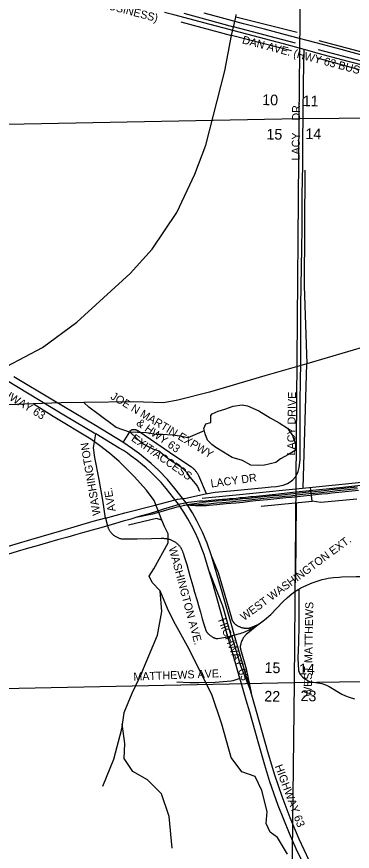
# Model space of a CAD drawing. Extents: x 1670563 to 1761545, y 515755 to 578944.
# Drawn here: x 1680600 to 1683746, y 547646 to 555467 of the extents above; entities that cross this region are included whole.
import ezdxf

# ---------------------------------------------------------------- set-up
doc = ezdxf.new("R2010")
doc.units = 0
for name, color, linetype in [('5_sectionlines', 7, 'Continuous'), ('62_text', 7, 'Continuous'), ('RR Tracks', 7, 'Continuous'), ('SHP_LINE', 7, 'Continuous'), ('STREETCL', 7, 'Continuous'), ('STRNAMES', 7, 'Continuous')]:
    doc.layers.add(name, color=color, linetype=linetype)

# ---------------------------------------------------------------- blocks, each defined once
blk = doc.blocks.new('RR TRACKS02')
at = {"layer": 'RR Tracks'}
for p, q in [((1682520.4, 555456.3), (1682358.2, 555499.9)), ((1682726.8, 555401.4), (1682520.4, 555456.3)), ((1682921.3, 555350), (1682726.8, 555401.4)), ((1683167.3, 555285.2), (1682921.3, 555350)), ((1683406.4, 555222.7), (1683167.3, 555285.2)), ((1683642.1, 555159.4), (1683406.4, 555222.7)), ((1683848.2, 555104.8), (1683642.1, 555159.4)), ((1683024.7, 550994.2), (1683215.6, 551014.4)), ((1683215.6, 551014.4), (1683407.6, 551034)), ((1683278.4, 551004.8), (1683221.8, 550998.9)), ((1683335.6, 551010.2), (1683278.4, 551004.8)), ((1683390.5, 551015.8), (1683335.6, 551010.2)), ((1683450.8, 551022.1), (1683390.5, 551015.8)), ((1683393.5, 551002.5), (1683453.7, 551009.1)), ((1683407.6, 551034), (1683656.9, 551059.2)), ((1683506.4, 551028), (1683450.8, 551022.1)), ((1683453.7, 551009.1), (1683510.7, 551015.8)), ((1683544.7, 551032.4), (1683506.4, 551028)), ((1683510.7, 551015.8), (1683608.2, 551026.4)), ((1683516.8, 551000.2), (1683551.6, 551004.5)), ((1683605.7, 551038.4), (1683544.7, 551032.4)), ((1683551.6, 551004.5), (1683618.1, 551011.5)), ((1683697.6, 551048.3), (1683605.7, 551038.4)), ((1683608.2, 551026.4), (1683701.6, 551036.3)), ((1683618.1, 551011.5), (1683710, 551021.4)), ((1683656.9, 551059.2), (1683853.2, 551080.4)), ((1683790.9, 551057.9), (1683697.6, 551048.3)), ((1683701.6, 551036.3), (1683793.9, 551046.6)), ((1683710, 551021.4), (1683803.1, 551030.7)), ((1682311.9, 550925.8), (1682265.8, 550920.8)), ((1682342.9, 550928.2), (1682311.9, 550925.8)), ((1682342.9, 550928.2), (1682394.2, 550932.8)), ((1682394.2, 550932.8), (1682421.7, 550935.5)), ((1682468.9, 550926.3), (1682403.4, 550920.3)), ((1682421.7, 550935.5), (1682457, 550938.2)), ((1682457, 550938.2), (1682489.8, 550941.8)), ((1682526.2, 550930.3), (1682468.9, 550926.3)), ((1682489.8, 550941.8), (1682527.5, 550944.8)), ((1682593.3, 550936.2), (1682526.2, 550930.3)), ((1682527.5, 550944.8), (1682556.6, 550947.1)), ((1682556.6, 550947.1), (1682595.5, 550950.8)), ((1682649.6, 550941.2), (1682593.3, 550936.2)), ((1682595.5, 550950.8), (1682624.7, 550953.4)), ((1682596.5, 550921.6), (1682652.8, 550927.2)), ((1682624.7, 550953.4), (1682657.4, 550956.4)), ((1682715.5, 550947.5), (1682649.6, 550941.2)), ((1682652.8, 550927.2), (1682719.2, 550934.9)), ((1682657.4, 550956.4), (1682691.9, 550960.1)), ((1682691.9, 550960.1), (1682715.5, 550962.4)), ((1682715.5, 550962.4), (1682747.3, 550965)), ((1682773.3, 550953.1), (1682715.5, 550947.5)), ((1682719.2, 550934.9), (1682777.2, 550938.8)), ((1682723.8, 550919), (1682781.8, 550925.9)), ((1682747.3, 550965), (1682770.2, 550968)), ((1682770.2, 550968), (1682792.3, 550970)), ((1682830.3, 550958.7), (1682773.3, 550953.1)), ((1682777.2, 550938.8), (1682834.4, 550944.8)), ((1682781.8, 550925.9), (1682839.1, 550931.9)), ((1682792.3, 550970), (1682816.5, 550972.3)), ((1682816.5, 550972.3), (1683024.7, 550994.2)), ((1682884.2, 550964.4), (1682830.3, 550958.7)), ((1682834.4, 550944.8), (1682887.2, 550951.4)), ((1682839.1, 550931.9), (1682951.5, 550941.9)), ((1682944.7, 550970), (1682884.2, 550964.4)), ((1682887.2, 550951.4), (1682946.9, 550957.7)), ((1683000.7, 550975.7), (1682944.7, 550970)), ((1682946.9, 550957.7), (1683004.3, 550963.4)), ((1682951.5, 550941.9), (1683009.1, 550948.9)), ((1683057.7, 550981.6), (1683000.7, 550975.7)), ((1683004.3, 550963.4), (1683060.6, 550969.3)), ((1683009.1, 550948.9), (1683066.4, 550953.8)), ((1683113.8, 550987.3), (1683057.7, 550981.6)), ((1683060.6, 550969.3), (1683117.6, 550975)), ((1683066.4, 550953.8), (1683122.9, 550960.1)), ((1683166.8, 550992.9), (1683113.8, 550987.3)), ((1683117.6, 550975), (1683170.7, 550977.7)), ((1683122.9, 550960.1), (1683175.9, 550965.4)), ((1683221.8, 550998.9), (1683166.8, 550992.9)), ((1683170.7, 550977.7), (1683226, 550985.3)), ((1683175.9, 550965.4), (1683232.7, 550971.4)), ((1683226, 550985.3), (1683282.7, 550992.2)), ((1683232.7, 550971.4), (1683288.6, 550977)), ((1683282.7, 550992.2), (1683338.5, 550997.6)), ((1683288.6, 550977), (1683347.1, 550982.6)), ((1683338.5, 550997.6), (1683393.5, 551002.5)), ((1683347.1, 550982.6), (1683400.4, 550988.5)), ((1683400.4, 550988.5), (1683460.7, 550994.8)), ((1683460.7, 550994.8), (1683516.8, 551000.2)), ((1681974.5, 550852.1), (1681911.5, 550831.8)), ((1681932.4, 550825.4), (1682105.2, 550873.5)), ((1682030.2, 550869.3), (1681974.5, 550852.1)), ((1682091.8, 550888.1), (1682030.2, 550869.3)), ((1682130.3, 550898.8), (1682091.8, 550888.1)), ((1682105.2, 550873.5), (1682176.8, 550890)), ((1682163.3, 550904.3), (1682130.3, 550898.8)), ((1682227.7, 550890.1), (1682161.8, 550886)), ((1682210.6, 550913.4), (1682163.3, 550904.3)), ((1682176.8, 550890), (1682220.6, 550899.3)), ((1682265.8, 550920.8), (1682210.6, 550913.4)), ((1682220.6, 550899.3), (1682311.2, 550911)), ((1682259.1, 550892.1), (1682227.7, 550890.1)), ((1682227.7, 550890.1), (1682276, 550886.8)), ((1682259.1, 550892.1), (1682346.9, 550898.1)), ((1682276, 550886.8), (1682379.7, 550887.2)), ((1682311.2, 550911), (1682342.9, 550914)), ((1682403.4, 550920.3), (1682342.9, 550914)), ((1682346.9, 550898.1), (1682398.2, 550902.7)), ((1682379.7, 550887.2), (1682403.5, 550889.2)), ((1682398.2, 550902.7), (1682472.4, 550910)), ((1682403.5, 550889.2), (1682474.4, 550895.4)), ((1682472.4, 550910), (1682529.9, 550915)), ((1682474.4, 550895.4), (1682562.1, 550904.1)), ((1682529.9, 550915), (1682596.5, 550921.6)), ((1682562.1, 550904.1), (1682653.1, 550912)), ((1682653.1, 550912), (1682723.8, 550919)), ((1681734.3, 550779.5), (1681658.9, 550756.1)), ((1681841.3, 550810), (1681734.3, 550779.5)), ((1681734.3, 550779.5), (1681841.7, 550801.6)), ((1681911.5, 550831.8), (1681841.3, 550810)), ((1681841.7, 550801.6), (1681874.8, 550809)), ((1681874.8, 550809), (1681932.4, 550825.4)), ((1681462.3, 550700.6), (1681387.4, 550677.7)), ((1681527.3, 550718.2), (1681462.3, 550700.6)), ((1681597.7, 550738.2), (1681527.3, 550718.2)), ((1681658.9, 550756.1), (1681597.7, 550738.2)), ((1681215.1, 550629.1), (1681150.3, 550610.7)), ((1681307.9, 550655.3), (1681215.1, 550629.1)), ((1681387.4, 550677.7), (1681307.9, 550655.3)), ((1680897.2, 550538.3), (1680792.5, 550509.4)), ((1680983.4, 550563.5), (1680897.2, 550538.3)), ((1681078.1, 550590.2), (1680983.4, 550563.5)), ((1681150.3, 550610.7), (1681078.1, 550590.2)), ((1680689.3, 550480.8), (1680604.1, 550455.1)), ((1680792.5, 550509.4), (1680689.3, 550480.8)), ((1680604.1, 550455.1), (1680513, 550427.9))]:
    blk.add_line(p, q, dxfattribs=at)

msp = doc.modelspace()

# ---------------------------------------------------------------- linework, layer by layer
at = {"layer": '5_sectionlines'}
for points in [[(1683270, 565036.6), (1683296.8, 559793.9), (1683244.4, 554513.6), (1683202.1, 549227.4)], [(1677931.5, 554408.9), (1683244.4, 554513.6), (1688544.9, 554558.4), (1693819.4, 554617.2), (1699113.9, 554656), (1699425.7, 554651.6)], [(1677884.5, 549117.2), (1683202.1, 549227.4), (1687650.1, 549292.8)], [(1683202.1, 549227.4), (1683137.9, 543937.2), (1683120.5, 542649.7)]]:
    msp.add_lwpolyline(points, dxfattribs=at)
at = {"layer": 'SHP_LINE'}
for points in [[(1682166, 555499), (1682632, 555372)], [(1682613, 555290), (1682653, 555464)], [(1682653, 555464), (1682658, 555488)], [(1683228, 555319), (1682653, 555464)], [(1682137, 555418), (1682613, 555290)], [(1683212, 555219), (1682632, 555372)], [(1680293, 552087), (1680509, 552192), (1680842, 552368), (1681164, 552606), (1681662, 553060), (1681870, 553290), (1682100, 553632), (1682270, 553991), (1682373, 554263), (1682552, 554959), (1682613, 555290)], [(1683176, 555147), (1682613, 555290)], [(1683432, 555243), (1683844, 555134)], [(1683426, 555160), (1683828, 555052)], [(1683417, 555081), (1683810, 554972)], [(1683302, 554028), (1683294, 552944), (1683318, 552215)], [(1683892, 552383), (1683318, 552215)], [(1683318, 552215), (1682926, 552101), (1682406, 551948), (1682111, 551874), (1681975, 551848), (1681695, 551857), (1681228, 551851)], [(1683285, 551051), (1683318, 552215)], [(1680755, 551838), (1679293, 551781)], [(1681228, 551851), (1681018, 551849), (1680755, 551838)], [(1681961, 550749), (1681889, 550933), (1681817, 551030), (1681701, 551157), (1681559, 551298), (1681471, 551378), (1681376, 551450), (1681294, 551507), (1680940, 551721), (1680755, 551838)], [(1681665, 551570), (1681532, 551616), (1681359, 551747), (1681276, 551807), (1681228, 551851)], [(1682373, 551652), (1682420, 551664), (1682420, 551731), (1682432, 551746), (1682487, 551770), (1682550, 551790), (1682629, 551817), (1682712, 551829), (1682764, 551821), (1682870, 551774), (1682977, 551707), (1683060, 551660), (1683139, 551612), (1683186, 551541), (1683214, 551462), (1683210, 551403), (1683147, 551364), (1683072, 551324), (1683028, 551289), (1682922, 551265), (1682862, 551261), (1682795, 551265), (1682716, 551308), (1682621, 551336), (1682539, 551387), (1682467, 551431), (1682428, 551458), (1682389, 551498), (1682365, 551557), (1682353, 551608), (1682373, 551652)], [(1682358, 551586), (1682203, 551522), (1682132, 551537), (1682061, 551545), (1681962, 551553), (1681907, 551553), (1681816, 551569), (1681654, 551573)], [(1681665, 551570), (1681769, 551474), (1681832, 551439), (1681883, 551415), (1681931, 551399), (1682033, 551319), (1682144, 551245), (1682191, 551198), (1682223, 551151), (1682274, 551092), (1682294, 551064), (1682313, 551021)], [(1682339, 550956), (1682751, 550996), (1683309, 551053), (1683865, 551108), (1684616, 551189), (1685660, 551313), (1685947, 551357)], [(1683370, 550928), (1683353, 551058)], [(1682891, 550881), (1683370, 550928)], [(1683787, 550945), (1683451, 550914), (1683370, 550928)], [(1683215, 550219), (1683222, 550914)], [(1681945, 550087), (1681871, 550166), (1681842, 550223), (1681886, 550292), (1682020, 550536), (1682020, 550621), (1681984, 550690), (1681961, 550749), (1681909, 550765), (1681649, 550703)], [(1681773, 549322), (1681919, 549672), (1681961, 549894), (1681945, 550087)], [(1683138, 547618), (1683045, 547774), (1682976, 547826), (1682939, 547908), (1682949, 548018), (1682898, 548216), (1682836, 548347), (1682709, 548391), (1682610, 548525), (1682524, 548836), (1682428, 549117), (1682201, 549568), (1682074, 549801), (1682013, 549921), (1681945, 550087)], [(1681773, 549322), (1681678, 549125), (1681604, 548944), (1681581, 548792), (1681508, 548505), (1681404, 548252)], [(1682056, 547674), (1682029, 547973), (1681957, 548186), (1681825, 548317), (1681689, 548394), (1681608, 548516), (1681612, 548657), (1681588, 548840)]]:
    msp.add_lwpolyline(points, dxfattribs=at)
at = {"layer": 'STREETCL'}
for points in [[(1683293.3, 555159.3), (1683099.5, 555211.7), (1682756.2, 555302.6), (1682413.5, 555393.5), (1682073.2, 555484.3), (1681984.5, 555507.7)], [(1682085.4, 550938.6), (1682108, 550944.6), (1682184.5, 550955), (1682368.2, 550995.1), (1682461.2, 551011), (1682639.7, 551027.4), (1682928.9, 551054.6), (1682985.7, 551060.2), (1683036.1, 551065.8), (1683098.5, 551077.4), (1683137.7, 551092.4), (1683163.9, 551107.5), (1683189.3, 551127.7), (1683211.9, 551154.4), (1683226.1, 551176.7), (1683238.2, 551204.7), (1683248.9, 551243), (1683255, 551289), (1683256.7, 551319.1), (1683256.7, 551390.5), (1683256.7, 551629.7), (1683258.1, 551868.8), (1683260.1, 552047.5), (1683262.3, 552226.9), (1683262, 552406.4), (1683263, 552583.2), (1683264.6, 552762.6), (1683266.5, 552941), (1683269.1, 553121.4), (1683272.4, 553298.6), (1683274.3, 553478.9), (1683276.1, 553660.1), (1683277.1, 553799), (1683279.1, 553937), (1683280.8, 554075.9), (1683281.3, 554214.6), (1683282.8, 554354), (1683284.4, 554488.7), (1683285.6, 554627.4), (1683287.1, 554766.3), (1683288.1, 554849.1), (1683293.3, 555159.3)], [(1685993.4, 554444.4), (1684192.5, 554923), (1683648.7, 555064.3), (1683439.2, 555119.8), (1683293.3, 555159.3)], [(1677584.7, 553811.3), (1677677.1, 553755.6), (1677786.4, 553691.8), (1678040.7, 553537.4), (1678369.8, 553340.6), (1678711, 553136.1), (1679035.4, 552940.8), (1679398.6, 552723.7), (1679732.9, 552522.8), (1680055.8, 552330.1), (1680419.9, 552111.5), (1680699.9, 551942.9), (1681041.1, 551737.7), (1681342.4, 551557.6)], [(1682648.1, 549646.8), (1682622.4, 549736.9), (1682526.1, 550073.9), (1682426.8, 550414.7), (1682384.3, 550532.7), (1682340, 550636.9), (1682289.4, 550741.5), (1682246.1, 550818.6), (1682187.8, 550911.6), (1682083.2, 551046.7), (1682012.4, 551130.4), (1681930.7, 551215.9), (1681861.4, 551279), (1681751.5, 551370.7), (1681685.4, 551418.7), (1681593.6, 551479.2), (1681337.6, 551634.7), (1680938.7, 551873.5), (1680573.5, 552092.4)], [(1681433.5, 550767.9), (1681408, 550935.3), (1681372, 551130.9), (1681333.3, 551335.1), (1681319.8, 551427.3), (1681342.4, 551557.6)], [(1682579.9, 549656.6), (1682435.2, 550167.4), (1682388.4, 550319.8), (1682356.8, 550425.9), (1682339.3, 550474.9), (1682320.3, 550523.4), (1682299.8, 550571.3), (1682272.2, 550633.2), (1682237.7, 550700.6), (1682203.3, 550760.7), (1682194.7, 550777.2), (1682185.6, 550793.5), (1682176, 550809.5), (1682165.8, 550825.1), (1682115.1, 550898.8), (1682070.5, 550958.6), (1682000.5, 551047), (1681952.6, 551100.8), (1681879.2, 551176.9), (1681846.6, 551208.6), (1681813, 551239.3), (1681778.5, 551268.9), (1681727, 551310.3), (1681674.2, 551349.9), (1681637.3, 551375.8), (1681599.7, 551400.8), (1681561.5, 551424.7), (1681342.4, 551557.6)], [(1682380, 550997.1), (1682305.7, 551164.2), (1682302.8, 551170.6), (1682299.5, 551176.9), (1682296.1, 551183.2), (1682292.5, 551189.2), (1682288.6, 551195.2), (1682284.5, 551201), (1682280.3, 551206.7), (1682275.8, 551212.2), (1682271.2, 551217.6), (1682266.3, 551222.8), (1682261.3, 551227.8), (1682256.1, 551232.6), (1682250.8, 551237.3), (1682245.3, 551241.8), (1682239.6, 551246.1), (1682091.3, 551342.6), (1681735.2, 551585.1), (1681733.2, 551586.4), (1681731.1, 551587.7), (1681729, 551588.9), (1681726.8, 551590), (1681724.6, 551591), (1681722.4, 551592), (1681720.1, 551592.9), (1681717.8, 551593.7), (1681715.5, 551594.4), (1681713.1, 551595), (1681710.8, 551595.6), (1681708.4, 551596), (1681706, 551596.4), (1681703.6, 551596.7), (1681701.1, 551596.9), (1681699.4, 551597), (1681697.6, 551597.1), (1681695.8, 551597), (1681694.1, 551597), (1681692.3, 551596.8), (1681690.5, 551596.6), (1681688.8, 551596.3), (1681687.1, 551596), (1681685.3, 551595.6), (1681683.6, 551595.2), (1681681.9, 551594.7), (1681680.2, 551594.1), (1681678.6, 551593.5), (1681676.9, 551592.9), (1681675.3, 551592.1), (1681673.7, 551591.3), (1681672.2, 551590.5), (1681670.7, 551589.6), (1681669.2, 551588.7), (1681667.7, 551587.7), (1681666.3, 551586.7), (1681664.9, 551585.6), (1681663.5, 551584.4), (1681662.2, 551583.3), (1681660.9, 551582), (1681659.7, 551580.8), (1681658.5, 551579.5), (1681657.3, 551578.1), (1681656.2, 551576.7), (1681595, 551478.3)], [(1681433.5, 550767.9), (1681611.8, 550816.3), (1681896.3, 550888.7), (1682085.4, 550938.6)], [(1681433.5, 550767.9), (1681313.2, 550735.3), (1681020.1, 550648.7), (1680730.1, 550565.5), (1680433.5, 550478.9), (1680141.3, 550395.3), (1679847, 550310.4), (1679548.8, 550225.1), (1679254.8, 550141.1), (1678960.5, 550057.4), (1678664.8, 549972.1), (1678381.6, 549890.9), (1678086, 549807.4), (1675803.7, 549152.9)], [(1681433.5, 550767.9), (1681451.9, 550694.7), (1681453.2, 550689.7), (1681454.7, 550684.7), (1681456.4, 550679.8), (1681458.3, 550675), (1681460.3, 550670.2), (1681462.5, 550665.4), (1681464.8, 550660.8), (1681467.3, 550656.2), (1681469.9, 550651.7), (1681472.7, 550647.3), (1681475.6, 550643), (1681478.7, 550638.8), (1681481.9, 550634.7), (1681485.3, 550630.8), (1681488.7, 550626.9), (1681492.3, 550623.1), (1681496.1, 550619.5), (1681499.9, 550616), (1681503.9, 550612.7), (1681508, 550609.4), (1681512.1, 550606.3), (1681517.8, 550602.4), (1681523.6, 550598.7), (1681529.5, 550595.2), (1681535.6, 550591.9), (1681541.7, 550588.8), (1681548, 550586), (1681554.4, 550583.3), (1681560.8, 550580.9), (1681567.3, 550578.7), (1681573.9, 550576.7), (1681580.6, 550575), (1681587.3, 550573.5), (1681729, 550572.7), (1681863.1, 550576.2), (1681952.4, 550580.3), (1681977, 550579.2), (1681983.9, 550578.7), (1681990.7, 550578.1), (1681997.6, 550577.2), (1682004.3, 550576.1), (1682011.1, 550574.8), (1682017.8, 550573.3), (1682024.5, 550571.5), (1682031.1, 550569.6), (1682037.6, 550567.4), (1682044, 550565.1), (1682050.7, 550562.4), (1682057.3, 550559.4), (1682063.7, 550556.3), (1682070.1, 550552.9), (1682076.3, 550549.3), (1682082.4, 550545.5), (1682088.4, 550541.5), (1682094.2, 550537.3), (1682099.8, 550532.9), (1682105.4, 550528.3), (1682109.4, 550524.6), (1682113.4, 550520.9), (1682117.2, 550517), (1682120.9, 550512.9), (1682124.4, 550508.8), (1682127.8, 550504.5), (1682131.1, 550500.2), (1682134.2, 550495.7), (1682137.1, 550491.1), (1682139.9, 550486.4), (1682142.6, 550481.7), (1682145.1, 550476.8), (1682147.4, 550471.9), (1682153, 550459), (1682158.2, 550445.9), (1682163, 550432.8), (1682167.5, 550419.4), (1682193, 550334), (1682223.6, 550226.5), (1682250.7, 550132.9), (1682267.5, 550074.1), (1682287.8, 550006.6), (1682309.6, 549927.6), (1682321.6, 549886.5), (1682339.6, 549826), (1682353.7, 549775.2), (1682368.4, 549727.7), (1682369.5, 549724.5), (1682370.7, 549721.3), (1682371.9, 549718.2), (1682373.3, 549715.1), (1682374.8, 549712.1), (1682376.4, 549709.2), (1682378, 549706.2), (1682379.8, 549703.4), (1682381.7, 549700.6), (1682383.7, 549697.9), (1682385.7, 549695.2), (1682387.9, 549692.7), (1682390.1, 549690.1), (1682392.5, 549687.7), (1682394.9, 549685.4), (1682400.8, 549680), (1682406.8, 549674.9), (1682413.1, 549669.9), (1682419.5, 549665.1), (1682426, 549660.6), (1682432.7, 549656.3), (1682439.6, 549652.2), (1682442.2, 549650.7), (1682444.9, 549649.3), (1682447.6, 549648), (1682450.4, 549646.8), (1682453.2, 549645.7), (1682456.1, 549644.7), (1682458.9, 549643.8), (1682461.9, 549643), (1682464.8, 549642.3), (1682467.8, 549641.6), (1682470.7, 549641.1), (1682473.7, 549640.7), (1682476.7, 549640.4), (1682479.7, 549640.1), (1682482.8, 549640), (1682485.8, 549640), (1682579.9, 549656.6)], [(1682866.2, 549772.7), (1682791.6, 549739.1), (1682787.4, 549737.9), (1682783.2, 549736.8), (1682778.9, 549735.9), (1682774.6, 549735.2), (1682770.2, 549734.6), (1682765.9, 549734.1), (1682761.5, 549733.8), (1682757.1, 549733.6), (1682752.8, 549733.6), (1682748.4, 549733.7), (1682744, 549733.9), (1682739.7, 549734.3), (1682735.3, 549734.9), (1682731, 549735.6), (1682726.7, 549736.5), (1682722.4, 549737.4), (1682718.2, 549738.6), (1682714, 549739.8), (1682708.1, 549741.7), (1682702.2, 549743.8), (1682696.4, 549746), (1682690.7, 549748.4), (1682685, 549751), (1682679.4, 549753.8), (1682674, 549756.7), (1682668.6, 549759.8), (1682663.3, 549763.1), (1682660.2, 549765.1), (1682657.1, 549767.3), (1682654.2, 549769.5), (1682651.3, 549771.8), (1682648.5, 549774.3), (1682645.8, 549776.8), (1682643.2, 549779.4), (1682640.6, 549782.1), (1682638.2, 549784.9), (1682635.8, 549787.8), (1682633.6, 549790.7), (1682631.4, 549793.8), (1682629.4, 549796.9), (1682627.4, 549800), (1682625.6, 549803.2), (1682623.9, 549806.5), (1682622.3, 549809.9), (1682620.8, 549813.3), (1682619.4, 549816.7), (1682618.1, 549820.2), (1682617, 549823.8), (1682616, 549827.3), (1682615.1, 549830.9), (1682491.6, 550256.5), (1682426.8, 550414.7)], [(1682609.1, 549664.6), (1682537.9, 549923.5), (1682535.2, 549932.8), (1682532.2, 549942.1), (1682528.9, 549951.3), (1682525.4, 549960.4), (1682521.5, 549969.4), (1682405.5, 550264.1)], [(1683244.5, 550102.4), (1683262.8, 550113.9), (1683291.3, 550128.7), (1683370.3, 550163.1), (1683463.6, 550191.6), (1683493.9, 550199.4), (1683520.6, 550204.9), (1683568.9, 550211.8), (1683623.5, 550216.4), (1683646.7, 550217.6), (1683782.3, 550221.4), (1684001.5, 550222.6), (1684229.6, 550223.8), (1684474, 550227.4), (1684946.6, 550230.4), (1684966.6, 550230.7)], [(1682579.9, 549656.6), (1682679.4, 549683.8), (1682694.3, 549688), (1682709, 549692.6), (1682723.6, 549697.7), (1682738, 549703.2), (1682752.2, 549709.2), (1682766.2, 549715.6), (1682780, 549722.5), (1682795.9, 549730.1), (1682811.6, 549738.3), (1682827, 549747), (1682842, 549756.3), (1682856.7, 549766), (1682871.1, 549776.3), (1682885.1, 549787.1), (1682922.3, 549814.4), (1682983, 549866), (1683095.8, 549983.1), (1683136.9, 550023.7), (1683178.8, 550058.1), (1683207.6, 550079.2), (1683244.5, 550102.4)], [(1683244.5, 550102.4), (1683244.5, 549905.3), (1683242.9, 549755.9), (1683240.7, 549606.4), (1683236.4, 549456.2), (1683239.9, 549341.5), (1683254.6, 549307.9), (1683279.1, 549280.7), (1683303, 549259.1), (1683344.2, 549238.7), (1683401.8, 549228.7), (1683458.7, 549217.1), (1683503.4, 549202), (1683529.2, 549188.9), (1683647.4, 549117.3), (1683681.6, 549102.3), (1683715.9, 549089.4), (1683765.2, 549073.3)], [(1682866.2, 549772.7), (1682750.5, 549677.4), (1682744.8, 549671.4), (1682739.3, 549665.1), (1682734.1, 549658.7), (1682729, 549652.1), (1682724.1, 549645.4), (1682719.4, 549638.5), (1682715.4, 549630.1), (1682711.6, 549621.5), (1682708.1, 549612.9), (1682704.9, 549604.1), (1682701.9, 549595.3), (1682699.3, 549586.4), (1682696.9, 549577.4), (1682696.4, 549575.3), (1682696, 549573.2), (1682695.7, 549571.1), (1682695.4, 549569), (1682695.2, 549566.9), (1682695.1, 549564.8), (1682695, 549562.6), (1682695, 549560.5), (1682695.1, 549558.4), (1682695.3, 549556.3), (1682695.5, 549554.2), (1682695.8, 549552.1), (1682696.2, 549550), (1682696.6, 549547.9), (1682697.2, 549545.9), (1682697.7, 549543.8), (1682698.4, 549541.8), (1682750, 549357.1), (1682796, 549132)], [(1682692.7, 549265), (1682617.9, 549522.2), (1682579.9, 549656.6)], [(1682611.7, 549665.3), (1682687.3, 549416.9), (1682690.4, 549407.3), (1682693.8, 549397.7), (1682697.4, 549388.2), (1682701.4, 549378.9), (1682793, 549142.4)], [(1683834.5, 546745.2), (1683737.6, 546884.7), (1683657.9, 547005.3), (1683557.2, 547167.2), (1683445.2, 547362.6), (1683341.6, 547561.1), (1683248.4, 547760.8), (1683163.1, 547960.4), (1683086.8, 548160.4), (1683020.3, 548358.6), (1682960.9, 548556.1), (1682904.1, 548755), (1682846.9, 548954.6), (1682790, 549152.8), (1682716, 549409.4), (1682648.1, 549646.8)], [(1682692.7, 549265), (1682626.7, 549243.6), (1682610.7, 549241.4), (1682459.3, 549228.9), (1682307, 549223.9), (1682222.1, 549223.9), (1682102, 549230.4)], [(1683762.8, 546737.1), (1683648.3, 546903.8), (1683538.5, 547077.1), (1683457.9, 547212.3), (1683380, 547351.7), (1683291, 547524.1), (1683273.1, 547560.4), (1683220.9, 547669.6), (1683156.6, 547813.7), (1683050.2, 548075.4), (1682973.7, 548296.8), (1682925.1, 548454.5), (1682862.7, 548670.5), (1682783.8, 548948.7), (1682750.8, 549062.1), (1682701.1, 549236), (1682692.7, 549265)]]:
    msp.add_lwpolyline(points, dxfattribs=at)

# ---------------------------------------------------------------- block references
msp.add_blockref('RR TRACKS02', (0, 0), dxfattribs=at)

# ---------------------------------------------------------------- texts
at = {"layer": '62_text'}
for s, rotation, p in [('10', 358.92934, (1682900.4, 554638.9)), ('11', 358.92934, (1683280, 554629.3)), ('15', 358.92937, (1682939.9, 554317)), ('14', 358.92937, (1683305, 554320.7)), ('15', 358.81397, (1682922.3, 549317.8)), ('14', 358.93021, (1683245.4, 549304.7)), ('22', 358.93024, (1682919.9, 549050.3)), ('23', 358.93024, (1683259.7, 549054.1))]:
    msp.add_text(s, height=100, rotation=rotation, dxfattribs=at).set_placement(p)
at = {"layer": 'STRNAMES'}
for s, rotation, p in [('DAN AVE. (HWY 63 BUSINESS)', 345.23024, (1680490.6, 555791.1)), ('DAN AVE. (HWY 63 BUSINESS)', 345.23024, (1682708, 555217.7)), ('LACY    DR.', 89.46111, (1683251.8, 554119.6)), ('HIGHWAY 63', 328.73463, (1680310, 552008.8)), ('JOE N MARTIN EXPWY ', 329, (1681473.1, 551891.2)), ('LACY DRIVE', 89.14911, (1683209.1, 551355.5)), ('& HWY 63 ', 325, (1681714.6, 551644.6)), ('EXIT/ACCESS', 325, (1681667.3, 551499.3)), ('WASHINGTON', 99.761, (1681387, 550800.2)), ('LACY DR', 7.75041, (1682422.9, 551054.7)), (' AVE.', 99.761, (1681532.3, 550808.2)), ('WEST WASHINGTON EXT.', 36.43909, (1682730.3, 549802.9)), ('WASHINGTON AVE.', 285.01567, (1682023.4, 550489.3)), ('WEST MATTHEWS', 88.92345, (1683364.1, 549091.6)), ('HIGHWAY 63', 291.52753, (1682485.5, 549812.9)), ('MATTHEWS AVE.', 2.25142, (1681694.9, 549245.3)), ('HIGHWAY 63', 290.55232, (1683017.5, 548443.4))]:
    msp.add_text(s, height=75, rotation=rotation, dxfattribs=at).set_placement(p)

doc.saveas('drawing.dxf')
